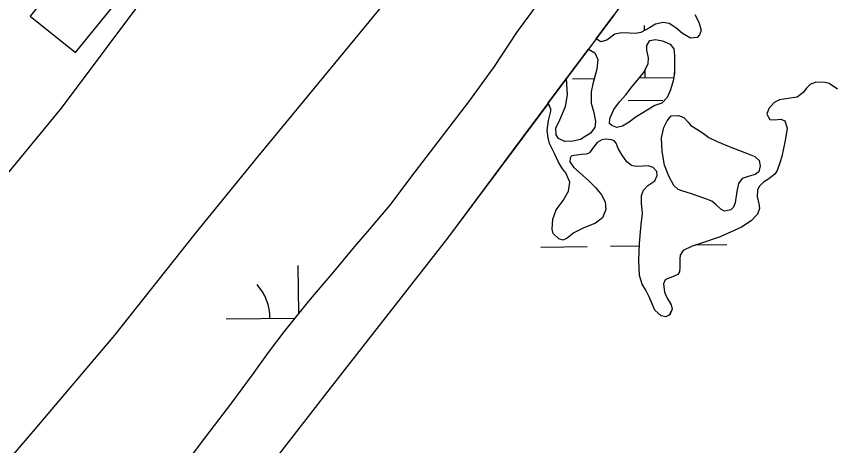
# Model space of a CAD drawing. Extents: x 3767014 to 3805179, y 361544 to 387384.
# Drawn here: x 3785767 to 3786332, y 369967 to 370262 of the extents above; entities that cross this region are included whole.
import ezdxf

# ---------------------------------------------------------------- set-up
doc = ezdxf.new("R2010")
doc.units = 0
for name, color, linetype in [('V-BLDG-OTLN', 7, 'Continuous'), ('V-RIVR-EDGE', 7, 'Continuous'), ('V-TOPO-SHOR', 7, 'Continuous'), ('V-WETL-SWMP', 7, 'Continuous')]:
    doc.layers.add(name, color=color, linetype=linetype)

msp = doc.modelspace()

# ---------------------------------------------------------------- linework, layer by layer
at = {"layer": 'V-BLDG-OTLN'}
msp.add_lwpolyline([(3785807.9, 370237.235), (3785833.026, 370268.359), (3785801.903, 370293.485), (3785776.776, 370262.362)], close=True, dxfattribs=at)
at = {"layer": 'V-RIVR-EDGE'}
msp.add_spline([(3785266.865, 377529.211), (3785342.8, 377494.248), (3785391.258, 377467.439), (3785439.72, 377442.249), (3785475.246, 377418.707), (3785525.316, 377389.469), (3785575.383, 377359.422), (3785621.413, 377331.811), (3785722.351, 377269.288), (3785796.661, 377231.094), (3785852.385, 377199.415), (3785928.324, 377166.069), (3785964.678, 377149.804), (3786028.506, 377124.576), (3786060.018, 377113.175), (3786092.316, 377092.068), (3786117.34, 377073.405), (3786135.083, 377053.143), (3786154.458, 377039.347), (3786176.258, 377024.735), (3786206.946, 377006.867), (3786256.211, 376979.248), (3786328.098, 376942.677), (3786374.949, 376919.917), (3786491.265, 376862.208), (3786553.467, 376833.749), (3786619.713, 376805.279), (3786729.589, 376759.718), (3786796.656, 376736.099), (3786845.136, 376718.187), (3786867.767, 376712.469), (3787003.51, 376661.992), (3787089.16, 376631.048), (3787163.496, 376603.367), (3787230.559, 376578.13), (3787257.223, 376568.359), (3787300.044, 376551.27), (3787354.992, 376532.533), (3787409.127, 376512.181), (3787544.074, 376466.558), (3787612.756, 376442.126), (3787657.197, 376425.841), (3787730.724, 376398.162), (3787781.63, 376380.244), (3787834.96, 376361.511), (3787891.524, 376341.961), (3787940, 376322.432), (3787998.976, 376297.215), (3788050.697, 376281.721), (3788117.768, 376259.719), (3788176.757, 376240.164), (3788221.198, 376223.879), (3788259.981, 376209.226), (3788406.252, 376164.383), (3788541.215, 376125.23), (3788606.67, 376104.041), (3788679.39, 376077.173), (3788748.889, 376055.974), (3788871.693, 376005.528), (3788969.454, 375966.467), (3789047.013, 375933.926), (3789119.723, 375903.014), (3789155.253, 375881.09), (3789182.716, 375867.274), (3789214.225, 375854.256), (3789257.04, 375834.74), (3789281.286, 375828.21), (3789303.105, 375821.686), (3789328.955, 375809.491), (3789367.724, 375789.177), (3789414.577, 375767.225), (3789468.708, 375745.255), (3789509.105, 375728.981), (3789555.157, 375710.266), (3789585.849, 375694.015), (3789620.578, 375675.328), (3789681.97, 375646.062), (3789753.859, 375610.3), (3789792.633, 375591.603), (3789842.712, 375566.408), (3789897.64, 375539.584), (3789938.019, 375516.03), (3789968.727, 375506.25), (3790004.289, 375497.265), (3790030.972, 375494.773), (3790047.128, 375487.455), (3790077.007, 375469.589), (3790124.633, 375433.077), (3790192.442, 375382.768), (3790252.165, 375332.478), (3790290.91, 375302.459), (3790337.741, 375271.611), (3790406.357, 375220.491), (3790469.329, 375175.855), (3790570.248, 375106.054), (3790647.751, 375050.868), (3790691.367, 375028.115), (3790744.667, 374997.251), (3790806.838, 374955.852), (3790873.863, 374915.249), (3790932, 374877.903), (3791002.231, 374825.97), (3791052.265, 374782.175), (3791082.927, 374753.793), (3791131.331, 374705.149), (3791170.05, 374664.616), (3791192.631, 374638.681), (3791220.891, 374620.01), (3791288.67, 374557.569), (3791322.577, 374533.223), (3791362.944, 374504.817), (3791396.042, 374480.473), (3791434.785, 374449.645), (3791482.407, 374411.517), (3791534.052, 374365.291), (3791646.192, 374254.216), (3791707.514, 374196.644), (3791738.968, 374161.791), (3791773.65, 374123.694), (3791803.497, 374092.888), (3791829.321, 374070.18), (3791830.912, 374059.662), (3791837.316, 374032.958), (3791849.409, 374017.562), (3791884.123, 373992.405), (3791930.977, 373971.262), (3791954.393, 373955.838), (3791993.134, 373924.202), (3792026.979, 373874.785), (3792047.912, 373836.722), (3792063.186, 373799.482), (3792086.509, 373746.857), (3792112.249, 373690.181), (3792141.261, 373648.864), (3792158.993, 373624.558), (3792177.552, 373607.528), (3792214.702, 373586.409), (3792255.083, 373563.665), (3792301.119, 373538.48), (3792346.34, 373510.871), (3792382.671, 373485.71), (3792422.225, 373455.689), (3792479.537, 373411.875), (3792548.144, 373356.711), (3792619.168, 373298.307), (3792672.431, 373252.077), (3792709.534, 373212.357), (3792750.656, 373162.113), (3792839.385, 373068.08), (3792888.572, 373008.92), (3792945.027, 372945.699), (3792999.062, 372884.91), (3793053.898, 372820.884), (3793149.89, 372720.363), (3793208.761, 372653.092), (3793261.195, 372598.777), (3793315.232, 372538.796), (3793358.792, 372493.399), (3793409.592, 372432.618), (3793462.809, 372367.787), (3793498.283, 372323.219), (3793536.997, 372280.26), (3793578.124, 372232.443), (3793604.724, 372196.792), (3793668.438, 372125.466), (3793703.128, 372090.604), (3793760.41, 372034.66), (3793806.384, 371984.404), (3793839.438, 371942.268), (3793939.427, 371823.136), (3793981.333, 371763.186), (3794029.674, 371688.662), (3794050.609, 371651.408), (3794073.177, 371620.62), (3794178.796, 371488.535), (3794237.625, 371404.28), (3794268.243, 371358.106), (3794301.293, 371314.353), (3794332.724, 371269.794), (3794395.613, 371192), (3794429.476, 371149.862), (3794472.201, 371093.953), (3794523.788, 371024.274), (3794601.175, 370922.181), (3794640.679, 370871.942), (3794687.421, 370805.509), (3794733.389, 370752.828), (3794829.339, 370635.323), (3794895.463, 370557.521), (3794959.948, 370470.826), (3795013.158, 370403.569), (3795070.394, 370329.023), (3795159.854, 370203.448), (3795225.98, 370126.454), (3795296.13, 370041.363), (3795379.18, 369940.065), (3795459.001, 369841.201), (3795508.163, 369772.337), (3795554.103, 369708.333), (3795661.315, 369566.538), (3795715.338, 369500.897), (3795762.105, 369444.169), (3795798.366, 369390.703), (3795915.247, 369234.327), (3795963.601, 369165.465), (3796028.082, 369077.153), (3796043.387, 369052.853), (3796054.672, 369037.459), (3796077.242, 369007.48), (3796148.213, 368927.239), (3796183.677, 368878.627), (3796226.382, 368814.631), (3796275.531, 368740.105), (3796314.222, 368688.25), (3796353.714, 368633.158), (3796401.268, 368567.533), (3796456.873, 368487.33), (3796513.292, 368409.551), (3796545.533, 368365.8), (3796626.113, 368246.716), (3796670.449, 368188.377), (3796704.298, 368140.578), (3796751.041, 368074.145), (3796787.308, 368023.105), (3796838.907, 367958.278), (3796844.528, 367942.09), (3796845.295, 367925.104), (3796846.094, 367921.059), (3796852.559, 367919.425), (3796863.071, 367918.59), (3796875.166, 367904.003), (3796903.398, 367874.01), (3796931.629, 367844.017), (3796952.579, 367812.424), (3796982.392, 367767.87), (3797007.371, 367730.606), (3797037.194, 367690.095), (3797062.185, 367657.684), (3797075.869, 367631.77), (3797095.223, 367609.078), (3797126.665, 367569.372), (3797156.484, 367527.244), (3797212.099, 367451.085), (3797254.808, 367388.706), (3797302.183, 367327.228)], degree=3, dxfattribs=at)
at = {"layer": 'V-TOPO-SHOR'}
for p, q in [((3786166.042, 370246.681), (3786160.769, 370239.645)), ((3786160.769, 370239.645), (3786145.632, 370219.451))]:
    msp.add_line(p, q, dxfattribs=at)
for points in [[(3785463.92, 369783.608), (3785469.382, 369788.542), (3785518.268, 369847.534), (3785585.121, 369928.518), (3785650.599, 370009.666), (3785693.231, 370068.112), (3785735.362, 370122.925), (3785798.223, 370199.01), (3785858.994, 370280.432), (3785945.96, 370391.786), (3786021.742, 370487.977), (3786094.12, 370583.201), (3786144.88, 370652.919)], [(3786280.325, 370627.466), (3786237.163, 370562.737), (3786212.792, 370530.403), (3786187.28, 370496.57), (3786156.986, 370454.197), (3786123.393, 370406.55), (3786079.07, 370349.237), (3786023.593, 370275.489), (3785972.058, 370212.805), (3785933.068, 370165.515), (3785890.009, 370112.542), (3785834.727, 370042.912), (3785779.81, 369978.285), (3785733.832, 369924.455), (3785692.764, 369878.095), (3785662.32, 369837.774), (3785652.871, 369823.829), (3785646.946, 369813.888), (3785645.203, 369809.143), (3785643.798, 369802.546)], [(3786248.577, 370361.04), (3786242.686, 370353.349), (3786178.224, 370262.928), (3786166.042, 370246.681)], [(3785875.922, 369944.167), (3785897.443, 369972.987), (3785915.326, 369996.354), (3785929.736, 370015.667), (3785940.676, 370030.824), (3785951.537, 370045.187), (3785968.383, 370066.347), (3785985.656, 370086.325), (3785992.304, 370094.429), (3786000.013, 370103.85), (3786010.144, 370115.513), (3786024.126, 370132.137), (3786041.622, 370155.099), (3786078.543, 370203.354), (3786096.203, 370227.709), (3786111.506, 370251.113), (3786124.953, 370269.211)], [(3786234.015, 370263.414), (3786236.725, 370258.22), (3786238.349, 370252.703), (3786237.335, 370249.502), (3786235.697, 370247.574), (3786231.042, 370247.163), (3786225.506, 370250.3), (3786220.84, 370254.353), (3786216.3, 370257.319), (3786212.313, 370258.013), (3786206.885, 370256.788), (3786202.779, 370254.206), (3786196.901, 370251.083), (3786193.149, 370250.296), (3786188.978, 370250.491), (3786183.509, 370250.851), (3786178.965, 370249.946), (3786175.26, 370247.273), (3786173.411, 370245.838), (3786169.268, 370244.744), (3786166.042, 370246.681)], [(3786166.042, 370246.681), (3786160.769, 370239.645), (3786165.102, 370236.972), (3786167.295, 370232.56), (3786166.566, 370225.892), (3786163.939, 370215.804), (3786162.585, 370210.311), (3786162.782, 370202.375), (3786164.426, 370196.063), (3786165.573, 370189.741), (3786165.276, 370185.764), (3786162.298, 370181.719), (3786155.458, 370177.381), (3786150.027, 370176.255), (3786144.673, 370176.023), (3786140.155, 370178.096), (3786138.603, 370180.738), (3786138.294, 370185.196), (3786141.126, 370191.023), (3786144.97, 370200.149), (3786146.361, 370208.222), (3786145.632, 370219.451)], [(3786206.476, 370200.931), (3786192.887, 370192.559), (3786188.799, 370189.28), (3786184.3, 370186.589), (3786180.452, 370185.7), (3786176.845, 370187.001), (3786175.223, 370188.449), (3786175.537, 370191.832), (3786178.359, 370198.154), (3786182.1, 370203.309), (3786186.446, 370208.179), (3786190.968, 370213.948), (3786194.636, 370218.206), (3786198.677, 370223.369), (3786201.798, 370229.599), (3786202.093, 370233.677), (3786200.971, 370239.008), (3786200.893, 370242.182), (3786203.092, 370245.512), (3786206.844, 370246.298), (3786211.831, 370245.332), (3786217.05, 370242.979), (3786219.511, 370239.763), (3786220.12, 370235.213), (3786219.937, 370230.543), (3786220.126, 370222.906), (3786219.061, 370217.819), (3786217.232, 370211.519), (3786214.977, 370206.303), (3786211.303, 370202.441), (3786206.476, 370200.931)], [(3786145.632, 370219.451), (3786122.207, 370188.199), (3786063.802, 370109.637), (3785983.18, 370006.312), (3785902.665, 369902.789), (3785846.513, 369837.487), (3785826.695, 369812.086), (3785816.348, 369797.041), (3785809.758, 369786.555), (3785804.068, 369775.795), (3785801.242, 369769.672), (3785798.961, 369765.645), (3785795.022, 369760.288), (3785790.593, 369754.819), (3785788.407, 369750.893), (3785787.256, 369745.208), (3785787.322, 369742.63), (3785789.976, 369735.55), (3785801.142, 369725.238)], [(3786201.962, 370159.293), (3786198.392, 370159.107), (3786193.438, 370158.785), (3786190.342, 370159.603), (3786187.202, 370162.105), (3786183.911, 370166.789), (3786181.32, 370171.19), (3786179.839, 370174.926), (3786178.51, 370176.48), (3786176.706, 370177.23), (3786172.626, 370177.627), (3786170.058, 370177.166), (3786166.829, 370175.298), (3786163.552, 370171.348), (3786161.444, 370168.218), (3786159.183, 370167.369), (3786156.011, 370167.19), (3786150.67, 370166.463), (3786148.896, 370165.925), (3786148.134, 370164.616), (3786147.997, 370162.13), (3786150.776, 370158.13), (3786154.731, 370154.753), (3786161.229, 370148.861), (3786165.811, 370144.21), (3786169.896, 370139.446), (3786172.397, 370134.646), (3786172.827, 370129.296), (3786170.488, 370123.58), (3786165.616, 370119.888), (3786157.166, 370116.402), (3786150.696, 370113.166), (3786146.222, 370109.484), (3786143.377, 370108.124), (3786140.477, 370109.044), (3786136.514, 370112.718), (3786135.742, 370115.874), (3786136.369, 370122.638), (3786138.593, 370129.046), (3786143.397, 370135.418), (3786147.106, 370141.959), (3786147.948, 370148.035), (3786145.304, 370154.62), (3786142.857, 370157.337), (3786140.264, 370161.841), (3786137.538, 370167.729), (3786134.091, 370174.688), (3786133.004, 370178.532), (3786132.482, 370183.583), (3786133.303, 370190.55), (3786134.931, 370196.942), (3786134.894, 370198.431), (3786133.004, 370202.604), (3786145.632, 370219.451)], [(3786332.166, 370212.035), (3786326.413, 370215.963), (3786323.714, 370216.691), (3786317.26, 370216.83), (3786313.428, 370215.247), (3786310.909, 370212.701), (3786308.501, 370209.764), (3786304.507, 370206.688), (3786298.181, 370205.64), (3786292.348, 370204.702), (3786288.525, 370202.819), (3786284.953, 370198.76), (3786283.661, 370194.859), (3786285.733, 370191.238), (3786288.916, 370191.019), (3786293.172, 370191.521), (3786295.881, 370190.298), (3786297.593, 370185.278), (3786296.115, 370176.806), (3786293.907, 370165.734), (3786292.527, 370161.331), (3786290.573, 370156.123), (3786289.145, 370153.608), (3786284.857, 370150.423), (3786281.342, 370148.054), (3786278.43, 370145.402), (3786277.105, 370142.788), (3786277.017, 370138.32), (3786278.035, 370133.284), (3786278.416, 370129.919), (3786277.023, 370126.013), (3786272.667, 370121.538), (3786266.128, 370117.109), (3786251.405, 370110.393), (3786238.509, 370106.105), (3786232.106, 370104.161), (3786226.03, 370101.034), (3786224.025, 370097.806), (3786223.689, 370095.318), (3786223.634, 370089.561), (3786223.513, 370086.38), (3786222.364, 370084.664), (3786218.635, 370082.985), (3786214.995, 370081.604), (3786213.525, 370080.873), (3786212.399, 370078.266), (3786213.038, 370072.526), (3786215.024, 370068.405), (3786217.818, 370063.809), (3786218.387, 370060.846), (3786216.699, 370056.834), (3786213.957, 370055.378), (3786210.863, 370056.095), (3786206.599, 370059.959), (3786204.604, 370064.377), (3786202.697, 370069.194), (3786200.201, 370073.896), (3786197.819, 370077.906), (3786195.986, 370083.814), (3786195.527, 370094.325), (3786195.843, 370105.648), (3786196.396, 370111.417), (3786197.198, 370119.079), (3786197.907, 370126.542), (3786197.231, 370133.769), (3786197.307, 370138.834), (3786198.702, 370142.639), (3786201.597, 370145.885), (3786206.482, 370149.084), (3786208.176, 370152.797), (3786207.815, 370155.369), (3786205.366, 370158.087), (3786201.962, 370159.293)], [(3786240.909, 370136.972), (3786231.099, 370140.302), (3786225.7, 370141.857), (3786222.594, 370143.069), (3786219.55, 370145.774), (3786216.015, 370152.238), (3786213.251, 370159.711), (3786211.426, 370169.294), (3786210.998, 370178.612), (3786212.706, 370185.803), (3786214.977, 370190.224), (3786217.773, 370193.669), (3786222.825, 370193.993), (3786226.431, 370192.69), (3786229.391, 370189.391), (3786231.33, 370187.154), (3786235.461, 370184.676), (3786238.996, 370182.282), (3786243.747, 370178.727), (3786249.275, 370175.987), (3786256.592, 370172.99), (3786264.809, 370169.918), (3786270.719, 370167.682), (3786275.233, 370165.71), (3786278.379, 370162.908), (3786278.961, 370159.449), (3786277.976, 370155.156), (3786275.438, 370153.407), (3786270.705, 370152.099), (3786266.476, 370150.606), (3786263.977, 370147.267), (3786262.829, 370141.582), (3786261.825, 370133.917), (3786260.713, 370130.812), (3786258.771, 370128.977), (3786254.325, 370128.172), (3786251.909, 370129.601), (3786248.658, 370132.598), (3786245.717, 370135.106), (3786240.909, 370136.972)]]:
    msp.add_lwpolyline(points, dxfattribs=at)
at = {"layer": 'V-WETL-SWMP'}
for p, q in [((3786199.395, 370252.408), (3786199.347, 370255.865)), ((3786199.847, 370219.869), (3786199.768, 370225.548)), ((3786149.852, 370219.174), (3786164.871, 370219.383)), ((3786195.894, 370219.814), (3786219.548, 370220.142)), ((3786188.063, 370204.273), (3786212.06, 370204.606)), ((3786234.592, 370104.917), (3786256.033, 370105.215)), ((3786128.045, 370103.437), (3786160.042, 370103.881)), ((3786176.041, 370104.103), (3786195.807, 370104.378)), ((3785961.599, 370057.825), (3785961.142, 370090.687)), ((3785911.647, 370053.996), (3785959.075, 370054.655))]:
    msp.add_line(p, q, dxfattribs=at)
for points in [[(3786341.189, 370716.315), (3786331.346, 370704.948), (3786320.552, 370687.557), (3786297.03, 370651.869), (3786280.325, 370627.467), (3786237.164, 370562.738), (3786212.791, 370530.403), (3786187.28, 370496.571), (3786156.985, 370454.197), (3786123.392, 370406.551), (3786079.069, 370349.237), (3786023.594, 370275.488), (3785972.057, 370212.805), (3785933.068, 370165.515), (3785890.009, 370112.542), (3785834.726, 370042.911), (3785779.809, 369978.284), (3785733.832, 369924.455)], [(3785875.922, 369944.168), (3785897.442, 369972.986), (3785915.326, 369996.355), (3785929.736, 370015.667), (3785940.677, 370030.825), (3785951.537, 370045.187), (3785968.384, 370066.346), (3785985.656, 370086.325), (3785992.304, 370094.43), (3786000.012, 370103.85), (3786010.145, 370115.514), (3786024.126, 370132.137), (3786041.622, 370155.099), (3786078.543, 370203.353), (3786096.204, 370227.709), (3786111.506, 370251.113), (3786124.954, 370269.211)], [(3786234.015, 370263.414), (3786236.724, 370258.22), (3786238.349, 370252.702), (3786237.336, 370249.501), (3786235.697, 370247.575), (3786231.042, 370247.162), (3786225.506, 370250.301), (3786220.84, 370254.354), (3786216.301, 370257.319), (3786212.313, 370258.014), (3786206.885, 370256.789), (3786202.78, 370254.206), (3786196.902, 370251.083), (3786193.15, 370250.296), (3786188.977, 370250.49), (3786183.509, 370250.852), (3786178.966, 370249.945), (3786175.26, 370247.273), (3786173.41, 370245.838), (3786169.268, 370244.743), (3786166.043, 370246.681), (3786178.223, 370262.929)], [(3786332.166, 370212.036), (3786326.412, 370215.963), (3786323.714, 370216.691), (3786317.26, 370216.829), (3786313.428, 370215.246), (3786310.91, 370212.702), (3786308.501, 370209.764), (3786304.508, 370206.688), (3786298.182, 370205.639), (3786292.349, 370204.701), (3786288.525, 370202.82), (3786284.953, 370198.761), (3786283.66, 370194.859), (3786285.734, 370191.238), (3786288.916, 370191.019), (3786293.171, 370191.521), (3786295.881, 370190.297), (3786297.593, 370185.278), (3786296.115, 370176.805), (3786293.907, 370165.734), (3786292.527, 370161.332), (3786290.572, 370156.123), (3786289.145, 370153.607), (3786284.856, 370150.424), (3786281.342, 370148.054), (3786278.43, 370145.402), (3786277.105, 370142.789), (3786277.017, 370138.32), (3786278.034, 370133.284), (3786278.415, 370129.918), (3786277.023, 370126.013), (3786272.667, 370121.539), (3786266.127, 370117.109), (3786251.405, 370110.394), (3786238.509, 370106.105), (3786232.106, 370104.161), (3786226.03, 370101.033), (3786224.025, 370097.807), (3786223.689, 370095.318), (3786223.633, 370089.56), (3786223.513, 370086.381), (3786222.364, 370084.665), (3786218.634, 370082.985), (3786214.996, 370081.605), (3786213.526, 370080.874), (3786212.399, 370078.266), (3786213.037, 370072.525), (3786215.024, 370068.405), (3786217.818, 370063.81), (3786218.387, 370060.846), (3786216.7, 370056.834), (3786213.957, 370055.377), (3786210.862, 370056.095), (3786206.598, 370059.96), (3786204.603, 370064.377), (3786202.698, 370069.193), (3786200.2, 370073.895), (3786197.818, 370077.906), (3786195.985, 370083.815), (3786195.527, 370094.325), (3786195.843, 370105.647), (3786196.395, 370111.417), (3786197.198, 370119.079), (3786197.907, 370126.541), (3786197.232, 370133.769), (3786197.306, 370138.833), (3786198.701, 370142.639), (3786201.598, 370145.886), (3786206.481, 370149.084), (3786208.176, 370152.798), (3786207.815, 370155.37), (3786205.366, 370158.088), (3786201.961, 370159.294), (3786198.393, 370159.107), (3786193.438, 370158.786), (3786190.342, 370159.603), (3786187.203, 370162.106), (3786183.911, 370166.789), (3786181.321, 370171.191), (3786179.84, 370174.926), (3786178.511, 370176.481), (3786176.706, 370177.23), (3786172.627, 370177.626), (3786170.058, 370177.166), (3786166.828, 370175.299), (3786163.551, 370171.348), (3786161.445, 370168.219), (3786159.183, 370167.369), (3786156.012, 370167.191), (3786150.67, 370166.464), (3786148.897, 370165.924), (3786148.135, 370164.615), (3786147.998, 370162.13), (3786150.777, 370158.129), (3786154.731, 370154.753), (3786161.229, 370148.86), (3786165.81, 370144.209), (3786169.897, 370139.446), (3786172.398, 370134.645)], [(3786172.398, 370134.645), (3786172.828, 370129.296), (3786170.488, 370123.581), (3786165.616, 370119.887), (3786157.167, 370116.403), (3786150.696, 370113.167), (3786146.222, 370109.483), (3786143.377, 370108.123), (3786140.476, 370109.044), (3786136.514, 370112.717), (3786135.742, 370115.874), (3786136.369, 370122.639), (3786138.593, 370129.046), (3786143.398, 370135.417), (3786147.107, 370141.96), (3786147.949, 370148.035), (3786145.305, 370154.62), (3786142.856, 370157.338), (3786140.264, 370161.84), (3786137.538, 370167.728), (3786134.091, 370174.689), (3786133.003, 370178.533), (3786132.482, 370183.582), (3786133.302, 370190.55), (3786134.931, 370196.942), (3786134.894, 370198.43), (3786133.138, 370202.308), (3786063.801, 370109.638), (3785983.181, 370006.312), (3785902.665, 369902.79)]]:
    msp.add_lwpolyline(points, dxfattribs=at)
for points in [[(3786206.476, 370200.932), (3786192.887, 370192.558), (3786188.8, 370189.281), (3786184.3, 370186.589), (3786180.452, 370185.7), (3786176.846, 370187), (3786175.223, 370188.449), (3786175.536, 370191.831), (3786178.358, 370198.154), (3786182.101, 370203.308), (3786186.447, 370208.179), (3786190.969, 370213.948), (3786194.636, 370218.207), (3786198.677, 370223.369), (3786201.798, 370229.6), (3786202.094, 370233.676), (3786200.97, 370239.008), (3786200.892, 370242.182), (3786203.092, 370245.512), (3786206.845, 370246.299), (3786211.831, 370245.331), (3786217.05, 370242.978), (3786219.512, 370239.764), (3786220.12, 370235.213), (3786219.938, 370230.544), (3786220.126, 370222.906), (3786219.061, 370217.818), (3786217.232, 370211.52), (3786214.978, 370206.303), (3786211.302, 370202.441)], [(3786145.632, 370219.451), (3786160.769, 370239.644), (3786165.103, 370236.972), (3786167.296, 370232.56), (3786166.567, 370225.892), (3786163.938, 370215.803), (3786162.585, 370210.311), (3786162.781, 370202.375), (3786164.426, 370196.064), (3786165.574, 370189.74), (3786165.276, 370185.763), (3786162.299, 370181.719), (3786155.458, 370177.382), (3786150.027, 370176.255), (3786144.674, 370176.024), (3786140.156, 370178.096), (3786138.602, 370180.737), (3786138.293, 370185.196), (3786141.127, 370191.022), (3786144.971, 370200.149), (3786146.36, 370208.223)], [(3786245.718, 370135.106), (3786240.908, 370136.972), (3786231.099, 370140.303), (3786225.701, 370141.857), (3786222.594, 370143.07), (3786219.55, 370145.774), (3786216.016, 370152.237), (3786213.251, 370159.712), (3786211.426, 370169.294), (3786210.997, 370178.613), (3786212.706, 370185.802), (3786214.978, 370190.225), (3786217.772, 370193.668), (3786222.825, 370193.992), (3786226.431, 370192.691), (3786229.39, 370189.39), (3786231.331, 370187.155), (3786235.462, 370184.676), (3786238.995, 370182.282), (3786243.747, 370178.727), (3786249.274, 370175.986), (3786256.593, 370172.99), (3786264.808, 370169.918), (3786270.719, 370167.682), (3786275.234, 370165.709), (3786278.38, 370162.909), (3786278.961, 370159.449), (3786277.975, 370155.157), (3786275.438, 370153.407), (3786270.706, 370152.099), (3786266.476, 370150.605), (3786263.977, 370147.268), (3786262.828, 370141.583), (3786261.826, 370133.916), (3786260.712, 370130.811), (3786258.772, 370128.977), (3786254.325, 370128.172), (3786251.908, 370129.601), (3786248.658, 370132.598)]]:
    msp.add_lwpolyline(points, close=True, dxfattribs=at)
for centre, start, end in [((3786255.078, 370221.111), 173.34115, 179.34876), ((3785906.398, 370054.398), 0.02404, 41.5677)]:
    msp.add_arc(centre, 35.246, start, end, dxfattribs=at)

doc.saveas('drawing.dxf')
